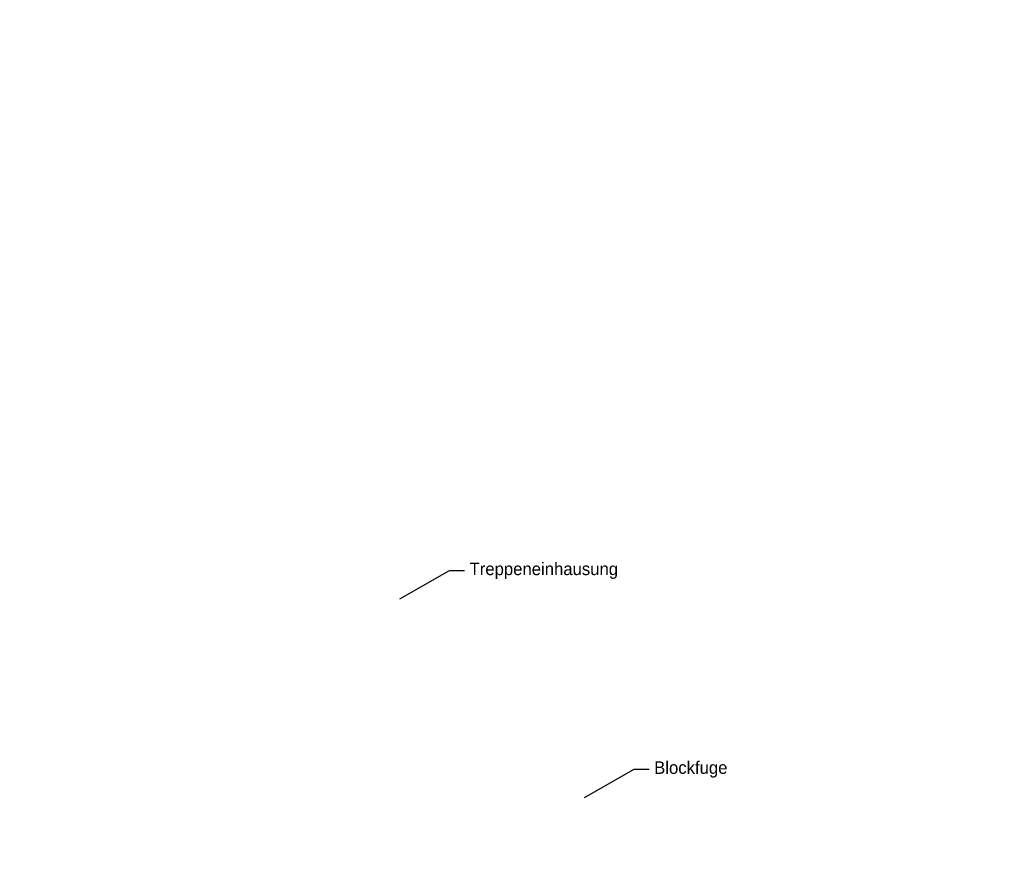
# Model space of a CAD drawing. Extents: x -805 to 3526, y -961 to 1039.
# Tile 422 of 471: x 1249 to 1269, y 45 to 61. Entities that reach past the tile are written whole.
import ezdxf
from ezdxf import colors
from ezdxf.entities.mleader import LeaderData, LeaderLine
from ezdxf.math import Vec2, Vec3

# ---------------------------------------------------------------- set-up
doc = ezdxf.new("R2010")
doc.units = 0
doc.linetypes.add('AUSGEZOGEN', pattern=[2, 1, 1])
doc.layers.add('TTK-P-Bahnsteig', color=12, linetype='Continuous')
doc.layers.add('TTK-P-TEXT', color=12, linetype='AUSGEZOGEN')
doc.styles.add('AKG DIN 6776', font='AKG_DIN67.TTF')

# ---------------------------------------------------------------- blocks, each defined once
blk = doc.blocks.new('_None')

msp = doc.modelspace()

# ---------------------------------------------------------------- leaders
at = {"layer": 'TTK-P-TEXT', "color": 251}
ml = msp.add_multileader_mtext('Standard', dxfattribs=at)
ml.set_content('\\A1;Treppeneinhausung', color=256, style='AKG DIN 6776')
ml.set_leader_properties(color=251)
ml.set_arrow_properties(name='NONE')
ml.build(insert=Vec2(0, 0))
ml.multileader.update_dxf_attribs({"dogleg_length": 3, "arrow_head_size": 0.3, "scale": 0.1})
ctx = ml.context
ctx.base_point, ctx.scale, ctx.char_height, ctx.arrow_head_size, ctx.landing_gap_size, ctx.plane_origin = Vec3(1257.84, 50.4322), 0.1, 0.25, 0.3, 0.1, Vec3(1256.5456, 49.8711)
notes = []
notes.append((ctx, [(0, (1, 1, 0), (1257.54, 50.4367), (1, 0), 0.3, [(0, [(1256.5456, 49.8711)], 0, [])])]))
ctx.mtext.insert, ctx.mtext.flow_direction = Vec3(1257.94, 50.5928), 5
ml = msp.add_multileader_mtext('Standard', dxfattribs=at)
ml.set_content('\\A1;Blockfuge', color=256, style='AKG DIN 6776')
ml.set_leader_properties(color=251)
ml.set_arrow_properties(name='NONE')
ml.build(insert=Vec2(0, 0))
ml.multileader.update_dxf_attribs({"dogleg_length": 3, "arrow_head_size": 0.3, "scale": 0.1})
ctx = ml.context
ctx.base_point, ctx.scale, ctx.char_height, ctx.arrow_head_size, ctx.landing_gap_size, ctx.plane_origin = Vec3(1261.5363, 46.4537), 0.1, 0.25, 0.3, 0.1, Vec3(1260.2419, 45.8927)
notes.append((ctx, [(0, (1, 1, 0), (1261.2363, 46.4581), (1, 0), 0.3, [(0, [(1260.2419, 45.8927)], 0, [])])]))
ctx.mtext.insert, ctx.mtext.flow_direction = Vec3(1261.6363, 46.6143), 5
ctx.mtext.has_bg_fill, ctx.mtext.bg_color, ctx.mtext.bg_scale_factor, ctx.mtext.bg_transparency, ctx.mtext.use_window_bg_color = 1, -1027028792, 1.5, 0, 1
for ctx, leaders in notes:
    for number, flags, end, landing, length, lines in leaders:
        leader = LeaderData()
        leader.index, (leader.has_last_leader_line, leader.has_dogleg_vector, leader.attachment_direction) = number, flags
        leader.last_leader_point, leader.dogleg_vector, leader.dogleg_length = Vec3(end), Vec3(landing), length
        for number, points, colour, breaks in lines:
            line = LeaderLine()
            line.index, line.vertices, line.color, line.breaks = number, Vec3.list(points), colors.encode_raw_color(colour), breaks
            leader.lines.append(line)
        ctx.leaders.append(leader)

# ---------------------------------------------------------------- next in the draw order: linework, layer by layer
at = {"layer": 'TTK-P-Bahnsteig', "color": 251}
msp.add_circle((473.7851, 39.1322), 1000, dxfattribs=at)

doc.saveas('drawing.dxf')
